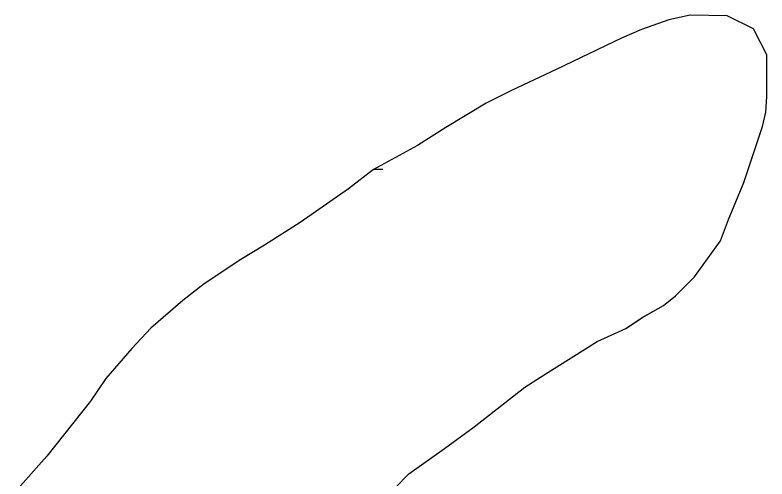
# Model space of a CAD drawing. Extents: x 3279314 to 3317160, y 734079 to 759431.
# Drawn here: x 3314531.5 to 3314715.9, y 745973.3 to 746087.1 of the extents above; entities that cross this region are included whole.
import ezdxf

# ---------------------------------------------------------------- set-up
doc = ezdxf.new("R2010")
doc.units = 0
for name, color, linetype in [('V-SITE-VEGE', 7, 'Continuous'), ('V-TOPO-SHOR', 7, 'Continuous'), ('V-WETL-SWMP', 7, 'Continuous')]:
    doc.layers.add(name, color=color, linetype=linetype)

msp = doc.modelspace()

# ---------------------------------------------------------------- linework, layer by layer
at = {"layer": 'V-SITE-VEGE'}
for p, q in [((3314697.08, 746087.1), (3314691.84, 746085.9)), ((3314706.13, 746086.87), (3314697.08, 746087.1)), ((3314712.58, 746083.71), (3314706.13, 746086.87)), ((3314691.84, 746085.9), (3314685.14, 746083.52)), ((3314685.14, 746083.52), (3314680.19, 746081.44)), ((3314715.83, 746077.31), (3314712.58, 746083.71)), ((3314680.19, 746081.44), (3314664.19, 746073.74)), ((3314715.9, 746067.09), (3314715.83, 746077.31)), ((3314664.19, 746073.74), (3314653.43, 746068.7)), ((3314653.43, 746068.7), (3314647.03, 746065.45)), ((3314715.64, 746063.3), (3314715.9, 746067.09)), ((3314647.03, 746065.45), (3314637.15, 746059.54)), ((3314714.79, 746059.79), (3314715.64, 746063.3)), ((3314637.15, 746059.54), (3314630.17, 746055.12)), ((3314710.21, 746046.04), (3314714.79, 746059.79)), ((3314630.17, 746055.12), (3314619.41, 746049.2)), ((3314619.41, 746049.2), (3314613.31, 746044.49)), ((3314706.48, 746036.96), (3314710.21, 746046.04)), ((3314613.31, 746044.49), (3314601.41, 746036.24)), ((3314704.47, 746031.7), (3314706.48, 746036.96)), ((3314601.41, 746036.24), (3314592.69, 746030.63)), ((3314698.11, 746022.9), (3314704.47, 746031.7)), ((3314592.69, 746030.63), (3314586.87, 746027.09)), ((3314586.87, 746027.09), (3314577.87, 746021.19)), ((3314693.47, 746018.19), (3314698.11, 746022.9)), ((3314577.87, 746021.19), (3314572.64, 746017.07)), ((3314572.64, 746017.07), (3314564.81, 746010.3)), ((3314690.57, 746015.84), (3314693.47, 746018.19)), ((3314685.34, 746012.88), (3314690.57, 746015.84)), ((3314681.27, 746010.23), (3314685.34, 746012.88)), ((3314564.81, 746010.3), (3314560.17, 746005.3)), ((3314674.28, 746006.97), (3314681.27, 746010.23)), ((3314661.5, 745999), (3314674.28, 746006.97)), ((3314560.17, 746005.3), (3314553.8, 745997.96)), ((3314656.56, 745995.76), (3314661.5, 745999)), ((3314553.8, 745997.96), (3314550.04, 745992.39)), ((3314644.07, 745986.04), (3314656.56, 745995.76)), ((3314550.04, 745992.39), (3314539.34, 745978.89)), ((3314636.81, 745980.73), (3314644.07, 745986.04)), ((3314628.1, 745974.54), (3314636.81, 745980.73)), ((3314539.34, 745978.89), (3314531.52, 745970.08)), ((3314624.62, 745971.02), (3314628.1, 745974.54))]:
    msp.add_line(p, q, dxfattribs=at)
at = {"layer": 'V-TOPO-SHOR'}
for p, q in [((3314697.08, 746087.11), (3314691.83, 746085.9)), ((3314697.08, 746087.11), (3314691.83, 746085.9)), ((3314706.13, 746086.88), (3314697.08, 746087.11)), ((3314706.13, 746086.88), (3314697.08, 746087.11)), ((3314712.57, 746083.71), (3314706.13, 746086.88)), ((3314712.57, 746083.71), (3314706.13, 746086.88)), ((3314691.83, 746085.9), (3314685.14, 746083.52)), ((3314691.83, 746085.9), (3314685.14, 746083.52)), ((3314685.14, 746083.52), (3314680.19, 746081.44)), ((3314685.14, 746083.52), (3314680.19, 746081.44)), ((3314715.83, 746077.31), (3314712.57, 746083.71)), ((3314715.83, 746077.31), (3314712.57, 746083.71)), ((3314680.19, 746081.44), (3314664.19, 746073.74)), ((3314680.19, 746081.44), (3314664.19, 746073.74)), ((3314715.9, 746067.09), (3314715.83, 746077.31)), ((3314715.9, 746067.09), (3314715.83, 746077.31)), ((3314664.19, 746073.74), (3314653.42, 746068.71)), ((3314664.19, 746073.74), (3314653.42, 746068.71)), ((3314653.42, 746068.71), (3314647.02, 746065.45)), ((3314653.42, 746068.71), (3314647.02, 746065.45)), ((3314715.63, 746063.3), (3314715.9, 746067.09)), ((3314715.63, 746063.3), (3314715.9, 746067.09)), ((3314647.02, 746065.45), (3314637.14, 746059.55)), ((3314647.02, 746065.45), (3314637.14, 746059.55)), ((3314714.78, 746059.79), (3314715.63, 746063.3)), ((3314714.78, 746059.79), (3314715.63, 746063.3)), ((3314637.14, 746059.55), (3314630.17, 746055.12)), ((3314637.14, 746059.55), (3314630.17, 746055.12)), ((3314710.21, 746046.04), (3314714.78, 746059.79)), ((3314710.21, 746046.04), (3314714.78, 746059.79)), ((3314630.17, 746055.12), (3314619.41, 746049.21)), ((3314630.17, 746055.12), (3314619.41, 746049.21)), ((3314619.41, 746049.21), (3314613.31, 746044.49)), ((3314619.41, 746049.21), (3314613.31, 746044.49)), ((3314706.47, 746036.97), (3314710.21, 746046.04)), ((3314706.47, 746036.97), (3314710.21, 746046.04)), ((3314613.31, 746044.49), (3314601.4, 746036.24)), ((3314613.31, 746044.49), (3314601.4, 746036.24)), ((3314704.47, 746031.7), (3314706.47, 746036.97)), ((3314704.47, 746031.7), (3314706.47, 746036.97)), ((3314601.4, 746036.24), (3314592.68, 746030.63)), ((3314601.4, 746036.24), (3314592.68, 746030.63)), ((3314698.11, 746022.9), (3314704.47, 746031.7)), ((3314698.11, 746022.9), (3314704.47, 746031.7)), ((3314592.68, 746030.63), (3314586.87, 746027.09)), ((3314592.68, 746030.63), (3314586.87, 746027.09)), ((3314586.87, 746027.09), (3314577.86, 746021.19)), ((3314586.87, 746027.09), (3314577.86, 746021.19)), ((3314693.47, 746018.19), (3314698.11, 746022.9)), ((3314693.47, 746018.19), (3314698.11, 746022.9)), ((3314577.86, 746021.19), (3314572.63, 746017.07)), ((3314577.86, 746021.19), (3314572.63, 746017.07)), ((3314572.63, 746017.07), (3314564.8, 746010.3)), ((3314572.63, 746017.07), (3314564.8, 746010.3)), ((3314690.57, 746015.84), (3314693.47, 746018.19)), ((3314690.57, 746015.84), (3314693.47, 746018.19)), ((3314685.33, 746012.88), (3314690.57, 746015.84)), ((3314685.33, 746012.88), (3314690.57, 746015.84)), ((3314681.26, 746010.23), (3314685.33, 746012.88)), ((3314681.26, 746010.23), (3314685.33, 746012.88)), ((3314564.8, 746010.3), (3314560.16, 746005.31)), ((3314564.8, 746010.3), (3314560.16, 746005.31)), ((3314674.28, 746006.97), (3314681.26, 746010.23)), ((3314674.28, 746006.97), (3314681.26, 746010.23)), ((3314661.49, 745999), (3314674.28, 746006.97)), ((3314661.49, 745999), (3314674.28, 746006.97)), ((3314560.16, 746005.31), (3314553.79, 745997.96)), ((3314560.16, 746005.31), (3314553.79, 745997.96)), ((3314656.55, 745995.76), (3314661.49, 745999)), ((3314656.55, 745995.76), (3314661.49, 745999)), ((3314553.79, 745997.96), (3314550.04, 745992.39)), ((3314553.79, 745997.96), (3314550.04, 745992.39)), ((3314644.07, 745986.04), (3314656.55, 745995.76)), ((3314644.07, 745986.04), (3314656.55, 745995.76)), ((3314550.04, 745992.39), (3314539.33, 745978.89)), ((3314550.04, 745992.39), (3314539.33, 745978.89)), ((3314636.81, 745980.73), (3314644.07, 745986.04)), ((3314636.81, 745980.73), (3314644.07, 745986.04)), ((3314628.1, 745974.54), (3314636.81, 745980.73)), ((3314628.1, 745974.54), (3314636.81, 745980.73)), ((3314539.33, 745978.89), (3314531.51, 745970.08)), ((3314539.33, 745978.89), (3314531.51, 745970.08)), ((3314624.62, 745971.02), (3314628.1, 745974.54)), ((3314624.62, 745971.02), (3314628.1, 745974.54))]:
    msp.add_line(p, q, dxfattribs=at)
at = {"layer": 'V-WETL-SWMP'}
for p, q in [((3314697.08, 746087.11), (3314691.83, 746085.9)), ((3314697.08, 746087.11), (3314691.83, 746085.9)), ((3314706.13, 746086.88), (3314697.08, 746087.11)), ((3314706.13, 746086.88), (3314697.08, 746087.11)), ((3314712.57, 746083.71), (3314706.13, 746086.88)), ((3314712.57, 746083.71), (3314706.13, 746086.88)), ((3314691.83, 746085.9), (3314685.14, 746083.52)), ((3314691.83, 746085.9), (3314685.14, 746083.52)), ((3314685.14, 746083.52), (3314680.19, 746081.44)), ((3314685.14, 746083.52), (3314680.19, 746081.44)), ((3314715.83, 746077.31), (3314712.57, 746083.71)), ((3314715.83, 746077.31), (3314712.57, 746083.71)), ((3314680.19, 746081.44), (3314664.19, 746073.74)), ((3314680.19, 746081.44), (3314664.19, 746073.74)), ((3314715.9, 746067.09), (3314715.83, 746077.31)), ((3314715.9, 746067.09), (3314715.83, 746077.31)), ((3314664.19, 746073.74), (3314653.42, 746068.71)), ((3314664.19, 746073.74), (3314653.42, 746068.71)), ((3314653.42, 746068.71), (3314647.02, 746065.45)), ((3314653.42, 746068.71), (3314647.02, 746065.45)), ((3314715.63, 746063.3), (3314715.9, 746067.09)), ((3314715.63, 746063.3), (3314715.9, 746067.09)), ((3314647.02, 746065.45), (3314637.14, 746059.55)), ((3314647.02, 746065.45), (3314637.14, 746059.55)), ((3314714.78, 746059.79), (3314715.63, 746063.3)), ((3314714.78, 746059.79), (3314715.63, 746063.3)), ((3314637.14, 746059.55), (3314630.17, 746055.12)), ((3314637.14, 746059.55), (3314630.17, 746055.12)), ((3314710.21, 746046.04), (3314714.78, 746059.79)), ((3314710.21, 746046.04), (3314714.78, 746059.79)), ((3314630.17, 746055.12), (3314619.41, 746049.21)), ((3314630.17, 746055.12), (3314619.41, 746049.21)), ((3314619.41, 746049.21), (3314613.31, 746044.49)), ((3314619.41, 746049.21), (3314613.31, 746044.49)), ((3314619.48, 746049.25), (3314621.7, 746049.25)), ((3314706.47, 746036.97), (3314710.21, 746046.04)), ((3314706.47, 746036.97), (3314710.21, 746046.04)), ((3314613.31, 746044.49), (3314601.4, 746036.24)), ((3314613.31, 746044.49), (3314601.4, 746036.24)), ((3314704.47, 746031.7), (3314706.47, 746036.97)), ((3314704.47, 746031.7), (3314706.47, 746036.97)), ((3314601.4, 746036.24), (3314592.68, 746030.63)), ((3314601.4, 746036.24), (3314592.68, 746030.63)), ((3314698.11, 746022.9), (3314704.47, 746031.7)), ((3314698.11, 746022.9), (3314704.47, 746031.7)), ((3314592.68, 746030.63), (3314586.87, 746027.09)), ((3314592.68, 746030.63), (3314586.87, 746027.09)), ((3314586.87, 746027.09), (3314577.86, 746021.19)), ((3314586.87, 746027.09), (3314577.86, 746021.19)), ((3314693.47, 746018.19), (3314698.11, 746022.9)), ((3314693.47, 746018.19), (3314698.11, 746022.9)), ((3314577.86, 746021.19), (3314572.63, 746017.07)), ((3314577.86, 746021.19), (3314572.63, 746017.07)), ((3314572.63, 746017.07), (3314564.8, 746010.3)), ((3314572.63, 746017.07), (3314564.8, 746010.3)), ((3314690.57, 746015.84), (3314693.47, 746018.19)), ((3314690.57, 746015.84), (3314693.47, 746018.19)), ((3314685.33, 746012.88), (3314690.57, 746015.84)), ((3314685.33, 746012.88), (3314690.57, 746015.84)), ((3314681.26, 746010.23), (3314685.33, 746012.88)), ((3314681.26, 746010.23), (3314685.33, 746012.88)), ((3314564.8, 746010.3), (3314560.16, 746005.31)), ((3314564.8, 746010.3), (3314560.16, 746005.31)), ((3314674.28, 746006.97), (3314681.26, 746010.23)), ((3314674.28, 746006.97), (3314681.26, 746010.23)), ((3314661.49, 745999), (3314674.28, 746006.97)), ((3314661.49, 745999), (3314674.28, 746006.97)), ((3314560.16, 746005.31), (3314553.79, 745997.96)), ((3314560.16, 746005.31), (3314553.79, 745997.96)), ((3314656.55, 745995.76), (3314661.49, 745999)), ((3314656.55, 745995.76), (3314661.49, 745999)), ((3314553.79, 745997.96), (3314550.04, 745992.39)), ((3314553.79, 745997.96), (3314550.04, 745992.39)), ((3314644.07, 745986.04), (3314656.55, 745995.76)), ((3314644.07, 745986.04), (3314656.55, 745995.76)), ((3314550.04, 745992.39), (3314539.33, 745978.89)), ((3314550.04, 745992.39), (3314539.33, 745978.89)), ((3314636.81, 745980.73), (3314644.07, 745986.04)), ((3314636.81, 745980.73), (3314644.07, 745986.04)), ((3314628.1, 745974.54), (3314636.81, 745980.73)), ((3314628.1, 745974.54), (3314636.81, 745980.73)), ((3314539.33, 745978.89), (3314531.51, 745970.08)), ((3314539.33, 745978.89), (3314531.51, 745970.08)), ((3314624.62, 745971.02), (3314628.1, 745974.54)), ((3314624.62, 745971.02), (3314628.1, 745974.54))]:
    msp.add_line(p, q, dxfattribs=at)

doc.saveas('drawing.dxf')
